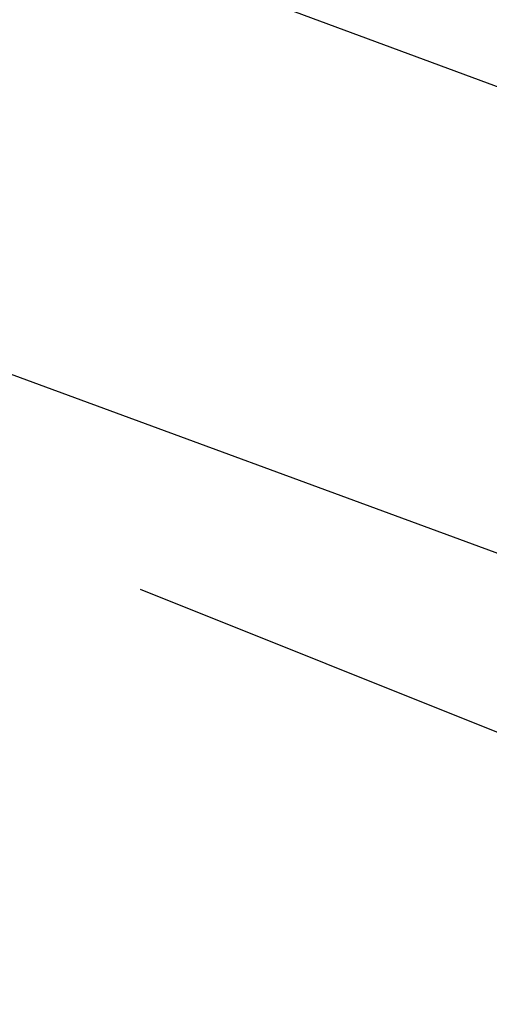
# Model space of a CAD drawing. Header units: feet. Extents: x -79 to 198, y -22 to 181.
# Tile 955 of 982: x 126.062 to 126.6, y 145.663 to 146.791. Entities that reach past the tile are written whole.
import ezdxf

# ---------------------------------------------------------------- set-up
doc = ezdxf.new("R2010")
doc.units = ezdxf.units.FT
doc.layers.add('A-AREA-UNIDAD', color=30, linetype='CONTINUOUS')
doc.layers.add('A-LINEA', color=7, linetype='CONTINUOUS')

msp = doc.modelspace()

# ---------------------------------------------------------------- linework, layer by layer
at = {"layer": 'A-AREA-UNIDAD'}
msp.add_lwpolyline([(137.088, 126.2044), (136.16, 134.0622), (134.688, 143.2533), (134.048, 143.2889), (134, 143.5378), (130.912, 144.9422), (130.4, 144.9422), (130.208, 145.2622), (127.168, 146.4889), (126.672, 146.4889), (126.64, 146.7022), (123.52, 147.8578), (122.88, 147.8933), (122.848, 148.0889), (115.808, 150.2578)], dxfattribs=at)
at = {"layer": 'A-LINEA'}
for p, q in [((123.1333, 147.4578), (126.6133, 146.1778)), ((123.1333, 147.4578), (126.6133, 146.1778)), ((126.6667, 145.9511), (126.2, 146.1378)), ((126.6667, 145.9511), (126.2, 146.1378))]:
    msp.add_line(p, q, dxfattribs=at)

doc.saveas('drawing.dxf')
